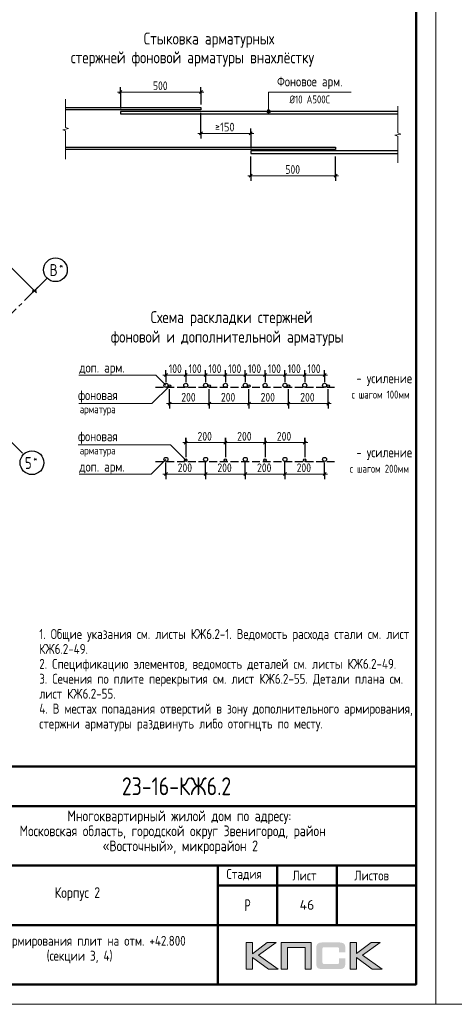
# Model space of a CAD drawing. Header units: millimetres. Extents: x 40580 to 1168286, y -220995 to 81020.
# Tile 362 of 419: x 958475 to 969433, y -128368 to -103527. Entities that reach past the tile are written whole.
import ezdxf

# ---------------------------------------------------------------- set-up
doc = ezdxf.new("R2010")
doc.units = ezdxf.units.MM
for name, pattern in [('______2', [270, 200, -70]), ('______5', [1100, 800, -100, 100, -100]), ('CENTER', [2, 1.25, -0.25, 0.25, -0.25])]:
    doc.linetypes.add(name, pattern=pattern)
for name, color, linetype, lineweight in [('Standard', 7, 'Continuous', 25), ('Обрамление проемов стержнями', 7, 'Continuous', 25), ('ОСИ', 7, 'CENTER', 15), ('Примечания', 7, 'Continuous', 13)]:
    doc.layers.add(name, color=color, linetype=linetype, lineweight=lineweight)
doc.styles.add('GOST 2.304', font='isocpeur.ttf', dxfattribs={"width": 0.8})
doc.styles.add('GOST 2.304-81', font='txt')
doc.styles.add('ISOCPEUR', font='isocpeur.ttf')
doc.styles.get("Standard").update_dxf_attribs({"font": 'isocpeur.ttf'})

msp = doc.modelspace()

# ---------------------------------------------------------------- hatches: boundary and pattern name
h = msp.add_hatch(color=256)
h.paths.add_polyline_path([(964941.2, -126811.5), (964713.7, -126811.5), (964341.7, -127091.5), (964341.7, -126811.5), (964184.1, -126811.5), (964184.1, -127483.6), (964341.7, -127483.6), (964341.7, -127188.3), (964744.2, -127483.6), (964995.9, -127483.6), (964495.2, -127128.2)])
h.paths.add_polyline_path([(965224, -126938), (965669.3, -126938), (965669.3, -127483.6), (965825.6, -127483.6), (965825.6, -126811.5), (965659, -126811.5), (965067.8, -126811.5), (965067.8, -126970.5), (965067.8, -127483.6), (965224, -127483.6)])
h.paths.add_polyline_path([(966963.8, -126808), (966806.1, -126808), (966806.1, -127480.8), (966963.8, -127480.8), (966963.8, -127184.9), (967366.2, -127480.8), (967617.9, -127480.8), (967117.3, -127124.7), (967563.3, -126808), (967336.5, -126808), (966963.8, -127088.1)])
msp.add_hatch(color=256).paths.add_polyline_path([(966674.8, -126882.7), (966672.7, -126875.1), (966669.9, -126868.9), (966666.5, -126862.7), (966663, -126856.4), (966659.5, -126851.6), (966655.4, -126846.8), (966651.2, -126841.9), (966647.1, -126837.8), (966641.6, -126834.3), (966636, -126830.2), (966629.8, -126826.7), (966622.9, -126823.9), (966616, -126821.2), (966608.4, -126818.4), (966600.8, -126816.3), (966582.8, -126812.9), (966563.4, -126810.1), (966542, -126808.7), (966518.5, -126808), (966117.4, -126808), (966093.9, -126808.7), (966073.2, -126810.1), (966053.1, -126812.9), (966035.8, -126816.3), (966027.5, -126819.1), (966019.9, -126821.2), (966013, -126823.9), (966006.8, -126827.4), (966000.6, -126830.2), (965994.3, -126834.3), (965989.5, -126837.8), (965984.7, -126841.9), (965980.5, -126846.8), (965977.1, -126851.6), (965972.9, -126856.4), (965969.4, -126862.7), (965966.7, -126868.9), (965963.9, -126875.8), (965961.2, -126882.7), (965959.1, -126890.3), (965955.6, -126906.9), (965952.9, -126924.9), (965950.8, -126944.9), (965950.8, -126967.1), (965950.8, -127321.1), (965950.8, -127343.2), (965952.9, -127363.3), (965955.6, -127382), (965959.1, -127398.6), (965961.2, -127406.2), (965963.9, -127413.1), (965966.7, -127420), (965969.4, -127426.2), (965972.9, -127431.7), (965977.1, -127437.3), (965980.5, -127442.1), (965984.7, -127447), (965989.5, -127451.1), (965995, -127454.6), (966000.6, -127458), (966006.8, -127461.5), (966013, -127464.9), (966020.6, -127467), (966027.5, -127469.8), (966035.8, -127471.8), (966053.1, -127476), (966073.2, -127478.1), (966094.6, -127480.1), (966117.4, -127480.8), (966518.5, -127480.8), (966542, -127480.1), (966563.4, -127478.8), (966582.8, -127476), (966600.1, -127472.5), (966608.4, -127469.8), (966616, -127467.7), (966622.9, -127464.9), (966629.8, -127461.5), (966636, -127458.7), (966641.6, -127454.6), (966647.1, -127451.1), (966651.2, -127447), (966655.4, -127442.8), (966659.5, -127437.3), (966663, -127432.4), (966666.5, -127426.2), (966669.9, -127420), (966672.7, -127413.8), (966674.8, -127406.2), (966677.5, -127398.6), (966681, -127382), (966683.7, -127364), (966685.1, -127343.2), (966685.8, -127321.1), (966685.8, -127209.8), (966528.9, -127209.8), (966528.9, -127300.4), (966528.9, -127306.6), (966528.2, -127312.8), (966526.8, -127318.3), (966525.4, -127323.9), (966523.3, -127328.7), (966521.2, -127332.9), (966518.5, -127337), (966515, -127340.5), (966511.6, -127343.9), (966507.4, -127346.7), (966502.6, -127348.8), (966497.7, -127350.8), (966492.9, -127352.2), (966486.7, -127352.9), (966480.4, -127353.6), (966474.2, -127354.3), (966150.6, -127354.3), (966145.1, -127353.6), (966140.2, -127352.9), (966136.1, -127350.8), (966131.9, -127348.8), (966127.8, -127346), (966124.3, -127343.2), (966120.9, -127339.8), (966118.1, -127335.6), (966115.3, -127331.5), (966113.3, -127327.3), (966111.2, -127322.5), (966109.8, -127317.6), (966107.7, -127308), (966107.1, -127298.3), (966107.1, -126975.4), (966107.1, -126969.8), (966107.7, -126964.3), (966109.1, -126959.5), (966110.5, -126954.6), (966111.9, -126950.5), (966114, -126947), (966116.7, -126943.6), (966119.5, -126940.1), (966123, -126937.3), (966126.4, -126934.6), (966130.6, -126932.5), (966134.7, -126931.1), (966139.6, -126929.7), (966144.4, -126929), (966149.9, -126928.4), (966155.5, -126928.4), (966474.2, -126928.4), (966480.4, -126928.4), (966486.7, -126929), (966492.2, -126930.4), (966497, -126931.8), (966501.9, -126933.9), (966506.7, -126936), (966510.9, -126939.4), (966514.3, -126942.2), (966517.8, -126946.3), (966520.6, -126950.5), (966523.3, -126954.6), (966525.4, -126959.5), (966526.8, -126964.3), (966528.2, -126969.8), (966528.9, -126976.1), (966528.9, -126982.3), (966528.9, -127056.3), (966685.8, -127056.3), (966685.8, -126967.1), (966685.1, -126944.9), (966683.7, -126924.9), (966681, -126906.9), (966676.8, -126890.3)])
at = {"layer": 'Примечания', "linetype": 'Continuous', "lineweight": 13, "transparency": 33554687}
for points in [[(964707.2, -105840.1), (964797.2, -105840.1), (964790.9, -105817.6)], [(964707.2, -105840.1), (964790.9, -105817.6), (964713.5, -105817.6)], [(964713.5, -105817.6), (964790.9, -105817.6), (964774.7, -105801.4)], [(964713.5, -105817.6), (964774.7, -105801.4), (964729.7, -105801.4)], [(964729.7, -105801.4), (964774.7, -105801.4), (964752.2, -105795.1)], [(964713.5, -105862.6), (964797.2, -105840.1), (964707.2, -105840.1)], [(964713.5, -105862.6), (964790.9, -105862.6), (964797.2, -105840.1)], [(964729.7, -105878.8), (964790.9, -105862.6), (964713.5, -105862.6)], [(964729.7, -105878.8), (964774.7, -105878.8), (964790.9, -105862.6)], [(964774.7, -105878.8), (964729.7, -105878.8), (964752.2, -105885.1)]]:
    msp.add_hatch(color=7, dxfattribs=at).paths.add_polyline_path(points)

# ---------------------------------------------------------------- linework, layer by layer
at = {"lineweight": 0}
for points in [[(964184.1, -127483.6), (964184.1, -126811.5), (964341.7, -126811.5), (964341.7, -127091.5), (964713.7, -126811.5), (964941.2, -126811.5), (964495.2, -127128.2), (964995.9, -127483.6), (964744.2, -127483.6), (964341.7, -127188.3), (964341.7, -127483.6), (964184.1, -127483.6)], [(965224, -127483.6), (965224, -126938), (965669.3, -126938), (965669.3, -127483.6), (965825.6, -127483.6), (965825.6, -126811.5), (965659, -126811.5), (965067.8, -126811.5), (965067.8, -126970.5), (965067.8, -127483.6), (965224, -127483.6)], [(966806.1, -127480.8), (966806.1, -126808), (966963.8, -126808), (966963.8, -127088.1), (967336.5, -126808), (967563.3, -126808), (967117.3, -127124.7), (967617.9, -127480.8), (967366.2, -127480.8), (966963.8, -127184.9), (966963.8, -127480.8), (966806.1, -127480.8)]]:
    msp.add_lwpolyline(points, close=True, dxfattribs=at)
at = {"layer": 'Standard', "color": 7, "linetype": 'Continuous', "lineweight": -3, "transparency": 33554687}
for p, q in [((956935, -108458.6), (958844.2, -110367.8)), ((958844.2, -110367.8), (958897.2, -110420.9))]:
    msp.add_line(p, q, dxfattribs=at)
at = {"layer": 'Standard', "color": 251, "linetype": 'Continuous', "lineweight": -3, "true_color": 0x656565, "transparency": 33554687}
for q in [(959007.2, -110204.8), (958932.5, -110279.4), (958755.8, -110456.2)]:
    msp.add_line((958844.2, -110367.8), q, dxfattribs=at)
at = {"layer": 'Standard', "color": 7, "linetype": 'Continuous', "lineweight": 25, "transparency": 33554687}
for p, q in [((958791.1, -110367.8), (958897.2, -110367.8)), ((968468.3, -127868.5), (968468.3, -122368.5)), ((949968.3, -127868.5), (968468.3, -127868.5)), ((949968.3, -127868.5), (968468.3, -127868.5)), ((949968.3, -127868.5), (968468.3, -127868.5))]:
    msp.add_line(p, q, dxfattribs=at)
at = {"layer": 'Standard', "color": 7, "linetype": 'Continuous', "lineweight": 50, "transparency": 33554687}
for p, q in [((949968.3, -122368.5), (968468.3, -122368.5)), ((956468.3, -123368.5), (968468.3, -123368.5)), ((956468.3, -124868.5), (968468.3, -124868.5)), ((963468.3, -126368.5), (963468.3, -124868.5)), ((964968.3, -126368.5), (964968.3, -124868.5)), ((966468.3, -126368.5), (966468.3, -124868.5)), ((963468.3, -125368.5), (968468.3, -125368.5)), ((956468.3, -126368.5), (968468.3, -126368.5)), ((963468.3, -127868.5), (963468.3, -126368.5)), ((963468.3, -127868.5), (963468.3, -126368.5))]:
    msp.add_line(p, q, dxfattribs=at)
at = {"layer": 'Standard', "color": 7, "linetype": 'Continuous', "lineweight": 13, "transparency": 33554687}
for points in [[(939268.3, -128368.4), (968968.3, -128368.4), (968968.3, -86368.4), (939268.3, -86368.4), (939268.3, -128368.4)], [(968968.3, -128368.4), (998668.3, -128368.4), (998668.3, -86368.4), (968968.3, -86368.4), (968968.3, -128368.4)]]:
    msp.add_lwpolyline(points, close=True, dxfattribs=at)
at = {"layer": 'Standard', "color": 7, "linetype": 'Continuous', "lineweight": 50, "transparency": 33554687}
msp.add_lwpolyline([(941268.3, -86868.4), (968468.3, -86868.4), (968468.3, -127868.4), (941268.3, -127868.4), (941268.3, -86868.4)], close=True, dxfattribs=at)
at = {"layer": 'ОСИ', "color": 8, "linetype": '______5', "lineweight": -3, "transparency": 33554687}
for p, q in [((950981, -106900.4), (958572.4, -114491.8)), ((950819.7, -118392.3), (959163.7, -110048.3))]:
    msp.add_line(p, q, dxfattribs=at)
at = {"layer": 'ОСИ', "color": 7, "linetype": 'Continuous', "lineweight": -3, "transparency": 33554687}
for centre in [(959375.8, -109836.2), (958784.5, -114703.9)]:
    msp.add_circle(centre, 300, dxfattribs=at)
at = {"layer": 'Примечания', "color": 7, "linetype": 'Continuous', "lineweight": 25, "transparency": 33554687}
for p, q in [((960977.2, -105391.9), (961052.2, -105316.9)), ((963007.2, -105391.9), (963082.2, -105316.9)), ((963007.2, -106434.7), (963082.2, -106359.7)), ((964262.2, -106434.7), (964337.2, -106359.7)), ((964262.2, -107503.8), (964337.2, -107428.8)), ((966402.2, -107503.8), (966477.2, -107428.8)), ((962125.1, -112530.2), (962200.1, -112455.2)), ((962625.1, -112530.2), (962700.1, -112455.2)), ((963125.1, -112530.2), (963200.1, -112455.2)), ((963625.1, -112530.2), (963700.1, -112455.2)), ((964125.1, -112530.2), (964200.1, -112455.2)), ((964625.1, -112530.2), (964700.1, -112455.2)), ((965125.1, -112530.2), (965200.1, -112455.2)), ((965625.1, -112530.2), (965700.1, -112455.2)), ((966125.1, -112530.2), (966200.1, -112455.2)), ((962215.1, -113250.9), (962290.1, -113175.9)), ((963215.1, -113250.9), (963290.1, -113175.9)), ((964215.1, -113250.9), (964290.1, -113175.9)), ((965215.1, -113250.9), (965290.1, -113175.9)), ((966215.1, -113250.9), (966290.1, -113175.9)), ((962625.1, -114235.3), (962700.1, -114160.3)), ((963625.1, -114235.3), (963700.1, -114160.3)), ((964625.1, -114235.3), (964700.1, -114160.3)), ((965625.1, -114235.3), (965700.1, -114160.3)), ((962125.1, -115029.8), (962200.1, -114954.8)), ((963125.1, -115029.8), (963200.1, -114954.8)), ((964125.1, -115029.8), (964200.1, -114954.8)), ((965125.1, -115029.8), (965200.1, -114954.8)), ((966125.1, -115029.8), (966200.1, -114954.8))]:
    msp.add_line(p, q, dxfattribs=at)
at = {"layer": 'Примечания', "color": 253, "linetype": 'Continuous', "lineweight": -3, "true_color": 0xa0a0a0, "transparency": 33554687}
for p, q in [((961014.7, -105354.4), (961014.7, -105229.5)), ((963044.7, -105354.4), (963044.7, -105229.5)), ((961014.7, -105354.4), (961014.7, -105479.4)), ((961014.7, -105354.4), (961014.7, -105765.1)), ((963044.7, -105354.4), (963044.7, -105479.4)), ((963044.7, -105354.4), (963044.7, -105670.1)), ((963044.7, -106397.2), (963044.7, -105880.1)), ((963044.7, -106397.2), (963044.7, -106272.2)), ((964299.7, -106397.2), (964299.7, -106272.2)), ((963044.7, -106397.2), (963044.7, -106522.2)), ((964299.7, -106397.2), (964299.7, -106522.2)), ((964299.7, -106397.2), (964299.7, -106765.1)), ((964299.7, -107466.3), (964299.7, -106975.1)), ((966439.7, -107466.3), (966439.7, -106975.1)), ((964299.7, -107466.3), (964299.7, -107341.3)), ((964299.7, -107466.3), (964299.7, -107591.3)), ((966439.7, -107466.3), (966439.7, -107341.3)), ((966439.7, -107466.3), (966439.7, -107591.3)), ((962162.6, -112492.7), (962162.6, -112367.7)), ((962162.6, -112492.7), (962162.6, -112617.7)), ((962162.6, -112492.7), (962162.6, -112675.9)), ((962662.6, -112492.7), (962662.6, -112367.7)), ((962662.6, -112492.7), (962662.6, -112617.7)), ((962662.6, -112492.7), (962662.6, -112675.9)), ((963162.6, -112492.7), (963162.6, -112367.7)), ((963162.6, -112492.7), (963162.6, -112617.7)), ((963162.6, -112492.7), (963162.6, -112675.9)), ((963662.6, -112492.7), (963662.6, -112367.7)), ((963662.6, -112492.7), (963662.6, -112617.7)), ((963662.6, -112492.7), (963662.6, -112675.9)), ((964162.6, -112492.7), (964162.6, -112367.7)), ((964162.6, -112492.7), (964162.6, -112617.7)), ((964162.6, -112492.7), (964162.6, -112675.9)), ((964662.6, -112492.7), (964662.6, -112367.7)), ((964662.6, -112492.7), (964662.6, -112617.7)), ((964662.6, -112492.7), (964662.6, -112675.9)), ((965162.6, -112492.7), (965162.6, -112367.7)), ((965162.6, -112492.7), (965162.6, -112617.7)), ((965162.6, -112492.7), (965162.6, -112675.9)), ((965662.6, -112492.7), (965662.6, -112367.7)), ((965662.6, -112492.7), (965662.6, -112617.7)), ((965662.6, -112492.7), (965662.6, -112675.9)), ((966162.6, -112492.7), (966162.6, -112367.7)), ((966162.6, -112492.7), (966162.6, -112617.7)), ((966162.6, -112492.7), (966162.6, -112675.9)), ((962252.6, -113213.4), (962252.6, -112845.9)), ((966252.6, -113213.4), (966252.6, -112845.9)), ((962252.6, -113213.4), (962252.6, -113088.4)), ((962252.6, -113213.4), (962252.6, -113338.4)), ((963252.6, -113213.4), (963252.6, -113088.4)), ((963252.6, -113213.4), (963252.6, -113338.4)), ((964252.6, -113213.4), (964252.6, -113088.4)), ((964252.6, -113213.4), (964252.6, -113338.4)), ((965252.6, -113213.4), (965252.6, -113088.4)), ((965252.6, -113213.4), (965252.6, -113338.4)), ((966252.6, -113213.4), (966252.6, -113088.4)), ((966252.6, -113213.4), (966252.6, -113338.4)), ((962662.6, -114197.8), (962662.6, -114072.8)), ((962662.6, -114078.4), (962662.6, -114540.3)), ((962662.6, -114197.8), (962662.6, -114322.8)), ((962662.6, -114197.8), (962662.6, -114565.3)), ((963662.6, -114197.8), (963662.6, -114072.8)), ((963662.6, -114078.4), (963662.6, -114540.3)), ((963662.6, -114197.8), (963662.6, -114322.8)), ((963662.6, -114197.8), (963662.6, -114565.3)), ((964662.6, -114197.8), (964662.6, -114072.8)), ((964662.6, -114078.4), (964662.6, -114540.3)), ((964662.6, -114197.8), (964662.6, -114322.8)), ((964662.6, -114197.8), (964662.6, -114565.3)), ((965662.6, -114197.8), (965662.6, -114072.8)), ((965662.6, -114078.4), (965662.6, -114540.3)), ((965662.6, -114197.8), (965662.6, -114322.8)), ((965662.6, -114197.8), (965662.6, -114565.3)), ((962162.6, -114992.3), (962162.6, -114695.3)), ((966162.6, -114992.3), (966162.6, -114695.3)), ((962162.6, -114992.3), (962162.6, -114867.3)), ((962162.6, -114992.3), (962162.6, -115117.3)), ((963162.6, -114992.3), (963162.6, -114867.3)), ((963162.6, -114992.3), (963162.6, -115117.3)), ((964162.6, -114992.3), (964162.6, -114867.3)), ((964162.6, -114992.3), (964162.6, -115117.3)), ((965162.6, -114992.3), (965162.6, -114867.3)), ((965162.6, -114992.3), (965162.6, -115117.3)), ((966162.6, -114992.3), (966162.6, -114867.3)), ((966162.6, -114992.3), (966162.6, -115117.3))]:
    msp.add_line(p, q, dxfattribs=at)
at = {"layer": 'Примечания', "color": 7, "linetype": 'Continuous', "lineweight": 13, "transparency": 33554687}
for p, q in [((959633.3, -105532.6), (959633.3, -106243.4)), ((961014.7, -105354.4), (960939.7, -105354.4)), ((961014.7, -105354.4), (963044.7, -105354.4)), ((963044.7, -105354.4), (963119.7, -105354.4)), ((964752.2, -105795.1), (964752.2, -105795.1)), ((968010.8, -105712.6), (968010.8, -106383.5)), ((964707.2, -105840.1), (964707.2, -105840.1)), ((964752.2, -105885.1), (964752.2, -105885.1)), ((964797.2, -105840.1), (964797.2, -105840.1)), ((959708.3, -106273.7), (959558.3, -106303.9)), ((959558.3, -106303.9), (959633.3, -106334.2)), ((959633.3, -106243.4), (959708.3, -106273.7)), ((959633.3, -106334.2), (959633.3, -107045.1)), ((963044.7, -106397.2), (962969.7, -106397.2)), ((963044.7, -106397.2), (964299.7, -106397.2)), ((964299.7, -106397.2), (964374.7, -106397.2)), ((968085.8, -106412), (967935.8, -106440.6)), ((967935.8, -106440.6), (968010.8, -106469.1)), ((968010.8, -106383.5), (968085.8, -106412)), ((968010.8, -106469.1), (968010.8, -107140.1)), ((959633.3, -107045.1), (959633.3, -107045.1)), ((968010.8, -107140.1), (968010.8, -107140.1)), ((964299.7, -107466.3), (964224.7, -107466.3)), ((964299.7, -107466.3), (966439.7, -107466.3)), ((966439.7, -107466.3), (966514.7, -107466.3)), ((962162.6, -112492.7), (962087.6, -112492.7)), ((962162.6, -112492.7), (962662.6, -112492.7)), ((962662.6, -112492.7), (963162.6, -112492.7)), ((963162.6, -112492.7), (963662.6, -112492.7)), ((963662.6, -112492.7), (964162.6, -112492.7)), ((964162.6, -112492.7), (964662.6, -112492.7)), ((964662.6, -112492.7), (965162.6, -112492.7)), ((965162.6, -112492.7), (965662.6, -112492.7)), ((965662.6, -112492.7), (966162.6, -112492.7)), ((966162.6, -112492.7), (966237.6, -112492.7)), ((962252.6, -113213.4), (962177.6, -113213.4)), ((962252.6, -113213.4), (963252.6, -113213.4)), ((963252.6, -113213.4), (964252.6, -113213.4)), ((964252.6, -113213.4), (965252.6, -113213.4)), ((965252.6, -113213.4), (966252.6, -113213.4)), ((966252.6, -113213.4), (966327.6, -113213.4)), ((962662.6, -114197.8), (962587.6, -114197.8)), ((962662.6, -114197.8), (963662.6, -114197.8)), ((963662.6, -114197.8), (964662.6, -114197.8)), ((964662.6, -114197.8), (965662.6, -114197.8)), ((965662.6, -114197.8), (965737.6, -114197.8)), ((962162.6, -114992.3), (962087.6, -114992.3)), ((962162.6, -114992.3), (963162.6, -114992.3)), ((963162.6, -114992.3), (964162.6, -114992.3)), ((964162.6, -114992.3), (965162.6, -114992.3)), ((965162.6, -114992.3), (966162.6, -114992.3)), ((966162.6, -114992.3), (966237.6, -114992.3))]:
    msp.add_line(p, q, dxfattribs=at)
at = {"layer": 'Примечания', "color": 8, "linetype": '______2', "lineweight": -3, "true_color": 0x737373, "transparency": 33554687}
for p, q in [((961902.6, -112800.9), (966412.6, -112800.9)), ((961902.6, -114670.3), (966412.6, -114670.3))]:
    msp.add_line(p, q, dxfattribs=at)
at = {"layer": 'Примечания', "color": 7, "linetype": 'Continuous', "lineweight": 13, "transparency": 33554687}
for points in [[(964752.2, -105840.1), (964752.2, -105354.4), (966829.7, -105354.4)], [(959968.9, -112492.7), (961904.5, -112492.7), (962162.6, -112750.9)], [(962252.6, -112770.9), (961810.1, -113213.4), (959968.9, -113213.4)], [(962662.6, -114640.3), (962274.5, -114252.1), (959946, -114252.1)], [(962162.6, -114620.3), (961790.6, -114992.3), (959977.2, -114992.3)]]:
    msp.add_lwpolyline(points, dxfattribs=at)
at = {"layer": 'Примечания', "color": 7, "linetype": 'Continuous', "lineweight": 25, "transparency": 33554687}
for points in [[(959633.3, -105745.1), (963044.7, -105745.1), (963044.7, -105805.1), (959633.3, -105805.1)], [(968010.8, -105840.1), (961014.7, -105840.1), (961014.7, -105900.1), (968010.8, -105900.1)], [(959633.3, -106745.1), (966439.7, -106745.1), (966439.7, -106805.1), (959633.3, -106805.1)], [(968010.8, -106840.1), (964299.7, -106840.1), (964299.7, -106900.1), (968010.8, -106900.1)]]:
    msp.add_lwpolyline(points, dxfattribs=at)
at = {"layer": 'Примечания', "color": 253, "linetype": 'Continuous', "lineweight": -3, "true_color": 0xa0a0a0, "transparency": 33554687}
for points in [[(963252.6, -113213.4), (963252.6, -113196.4), (963252.6, -113196.4), (963252.6, -113196.4), (963252.6, -113196.4), (963252.6, -113196.4), (963252.6, -113196.4), (963252.6, -112845.9)], [(964252.6, -113213.4), (964252.6, -113196.4), (964252.6, -113196.4), (964252.6, -113196.4), (964252.6, -113196.4), (964252.6, -112845.9)], [(965252.6, -113213.4), (965252.6, -113196.4), (965252.6, -113196.4), (965252.6, -112845.9)], [(963162.6, -114992.3), (963162.6, -114975.3), (963162.6, -114975.3), (963162.6, -114975.3), (963162.6, -114975.3), (963162.6, -114975.3), (963162.6, -114975.3), (963162.6, -114695.3)], [(964162.6, -114992.3), (964162.6, -114975.3), (964162.6, -114975.3), (964162.6, -114975.3), (964162.6, -114975.3), (964162.6, -114695.3)], [(965162.6, -114992.3), (965162.6, -114975.3), (965162.6, -114975.3), (965162.6, -114695.3)]]:
    msp.add_lwpolyline(points, dxfattribs=at)
at = {"layer": 'Примечания', "color": 7, "linetype": 'Continuous', "lineweight": 13, "transparency": 33554687}
msp.add_circle((964752.2, -105840.1), 45, dxfattribs=at)
at = {"layer": 'Примечания', "color": 7, "linetype": 'Continuous', "lineweight": -3, "transparency": 33554687}
for centre, radius in [((962162.6, -112750.9), 50), ((962252.6, -112770.9), 30), ((962662.6, -112750.9), 50), ((963162.6, -112750.9), 50), ((963252.6, -112770.9), 30), ((963662.6, -112750.9), 50), ((964162.6, -112750.9), 50), ((964252.6, -112770.9), 30), ((964662.6, -112750.9), 50), ((965162.6, -112750.9), 50), ((965252.6, -112770.9), 30), ((965662.6, -112750.9), 50), ((966162.6, -112750.9), 50), ((966252.6, -112770.9), 30), ((962162.6, -114620.3), 50), ((962662.6, -114640.3), 30), ((963162.6, -114620.3), 50), ((963662.6, -114640.3), 30), ((964162.6, -114620.3), 50), ((964662.6, -114640.3), 30), ((965162.6, -114620.3), 50), ((965662.6, -114640.3), 30), ((966162.6, -114620.3), 50)]:
    msp.add_circle(centre, radius, dxfattribs=at)

# ---------------------------------------------------------------- texts
at = {"layer": 'Standard', "color": 7, "linetype": 'Continuous', "lineweight": 50, "transparency": 33554687, "insert": (961050.8, -123093.5), "char_height": 450, "width": 3070.526, "attachment_point": 7, "style": 'GOST 2.304-81'}
msp.add_mtext('23-16-КЖ6.2', dxfattribs=at)
at = {"layer": 'Standard', "color": 7, "linetype": 'Continuous', "lineweight": 25, "transparency": 33554687, "attachment_point": 7, "style": 'GOST 2.304-81'}
for s, insert, char_height, width in [('Многоквартирный\\~жилой\\~дом\\~по\\~адресу:\\~', (959678.3, -123823.5), 270, 5717.08), ('Московская\\~область,\\~городской\\~округ\\~Звенигород,\\~район\\~', (958472.3, -124201.5), 270, 8136.208), ('«Восточный»,\\~микрорайон\\~2', (960564.8, -124579.5), 270, 3952.828), ('Стадия', (963688.8, -125243.7), 250, 1031.097), ('Лист', (965351.9, -125243.7), 250, 782.227), ('Листов', (966911.1, -125243.7), 250, 1066.504), ('Корпус\\~2', (959356.3, -125758.5), 270, 1362.881), ('\\W0.77;Р', (964145.3, -126018.5), 300, 262.931)]:
    msp.add_mtext(s, dxfattribs=dict(at, insert=insert, char_height=char_height, width=width))
at = {"layer": 'Standard', "color": 7, "linetype": 'Continuous', "lineweight": 13, "transparency": 33554687, "insert": (965718.3, -125858.5), "char_height": 250, "width": 485.294, "attachment_point": 5, "style": 'ISOCPEUR'}
msp.add_mtext('\\A1;{\\fISOCPEUR|i0|b0;\\H250.000000;\\W1.000000;\\C7;46}\\P', dxfattribs=at)
at = {"layer": 'Standard', "color": 7, "linetype": 'Continuous', "lineweight": 25, "transparency": 33554687, "insert": (959984.5, -126640.9), "char_height": 250, "width": 6391.875, "attachment_point": 2, "line_spacing_factor": 0.903614}
msp.add_mtext('{\\fGOST 2.304-81|b0|i0|c0|p0;Схема армирования плит на отм. +42.800}\\P{\\fGOST 2.304-81|b0|i0|c0|p0;(секции 3, 4)}', dxfattribs=at)
at = {"layer": 'Обрамление проемов стержнями', "color": 7, "linetype": 'Continuous', "lineweight": 13, "transparency": 33554687, "insert": (958968.4, -118901.8), "char_height": 250, "width": 9499.928, "attachment_point": 1, "line_spacing_factor": 0.903614}
msp.add_mtext('\\A1;{\\fGOST 2.304-81|i0|b0;\\H250.000000;\\W1.000000;\\C7;1. Общие указания см. листы КЖ6.2-1. Ведомость расхода стали см. лист КЖ6.2-49.}\\P{\\fGOST 2.304-81|i0|b0;\\H250.000000;\\W1.000000;\\C7;2. Спецификацию элементов, ведомость деталей см. листы КЖ6.2-49.}\\P{\\fGOST 2.304-81|i0|b0;\\H250.000000;\\W1.000000;\\C7;3. Сечения по плите перекрытия см. лист КЖ6.2-55. Детали плана см. лист КЖ6.2-55.}\\P{\\fGOST 2.304-81|i0|b0;\\H250.000000;\\W1.000000;\\C7;4. В местах попадания отверстий в зону дополнительного армирования, стержни арматуры раздвинуть либо отогнцть по месту.}\\P', dxfattribs=at)
at = {"layer": 'ОСИ', "color": 7, "linetype": 'Continuous', "lineweight": 25, "transparency": 33554687, "attachment_point": 7, "style": 'ISOCPEUR'}
for s, insert, char_height, width in [('\\W0.80;В', (959229.3, -109993.7), 300, 359.83), ('\\W0.80;*', (959469.3, -109818.7), 180, 215.909), ('\\W0.80;*', (958817, -114686.4), 180, 215.909), ('\\W0.78;5', (958607, -114861.4), 300, 326.853)]:
    msp.add_mtext(s, dxfattribs=dict(at, insert=insert, char_height=char_height, width=width))
at = {"layer": 'Примечания', "color": 7, "linetype": 'Continuous', "lineweight": 50, "transparency": 33554687, "char_height": 300, "attachment_point": 7, "style": 'GOST 2.304-81'}
for s, insert, width in [('Стыковка\\~арматурных', (961603.1, -104235.2), 5309.467), ('стержней\\~фоновой\\~арматуры\\~внахлёстку', (959764.1, -104710.4), 6502.979), ('Схема\\~раскладки\\~стержней', (961777.4, -111263.2), 6428.76), ('фоновой\\~и\\~дополнительной\\~арматуры', (960771.4, -111756.8), 6865.692)]:
    msp.add_mtext(s, dxfattribs=dict(at, insert=insert, width=width))
at = {"layer": 'Примечания', "color": 7, "linetype": 'Continuous', "lineweight": 25, "transparency": 33554687, "attachment_point": 7, "style": 'GOST 2.304'}
for s, insert, char_height, width in [('500', (961834.2, -105304.4), 220, 516.39), ('Фоновое\\~арм.', (964963, -105279.4), 250, 1812.592), ('Ø10\\~А500С', (965279.7, -105639.4), 200, 1153.955), ('\\W0.87;≥150', (963397.2, -106347.2), 220, 667.622), ('500', (965174.2, -107416.3), 220, 516.396), ('доп.\\~арм.', (959977.2, -112498.3), 250, 1208.649), ('100', (962232.8, -112442.7), 220, 485.085), ('100', (962732.8, -112442.7), 220, 485.085), ('100', (963232.8, -112442.7), 220, 485.085), ('100', (963732.8, -112442.7), 220, 485.085), ('100', (964232.8, -112442.7), 220, 485.085), ('100', (964732.8, -112442.7), 220, 485.085), ('100', (965232.8, -112442.7), 220, 485.085), ('100', (965732.8, -112442.7), 220, 485.085), ('-\\~усиление', (966963, -112766.7), 250, 1510.803), ('фоновая', (959946, -113190.6), 250, 1173.248), ('200', (962549.3, -113163.4), 220, 531.973), ('200', (963549.3, -113163.4), 220, 531.973), ('200', (964549.3, -113163.4), 220, 531.973), ('200', (965549.3, -113163.4), 220, 531.973), ('с\\~шагом\\~100мм', (966842.2, -113086.7), 200, 1606.262), ('арматура', (959987.6, -113510.6), 200, 1066.467), ('фоновая', (959946, -114229.4), 250, 1173.248), ('200', (962959.3, -114147.8), 220, 531.973), ('200', (963959.3, -114147.8), 220, 531.973), ('200', (964959.3, -114147.8), 220, 531.973), ('арматура', (959987.6, -114549.4), 200, 1066.467), ('-\\~усиление', (966963, -114636.1), 250, 1510.803), ('доп.\\~арм.', (959977.2, -114997.9), 250, 1208.649), ('200', (962459.3, -114942.3), 220, 531.973), ('200', (963459.3, -114942.3), 220, 531.973), ('200', (964459.3, -114942.3), 220, 531.973), ('200', (965459.3, -114942.3), 220, 531.973), ('с\\~шагом\\~200мм', (966796.4, -114956.1), 200, 1648.883)]:
    msp.add_mtext(s, dxfattribs=dict(at, insert=insert, char_height=char_height, width=width))

doc.saveas('drawing.dxf')
